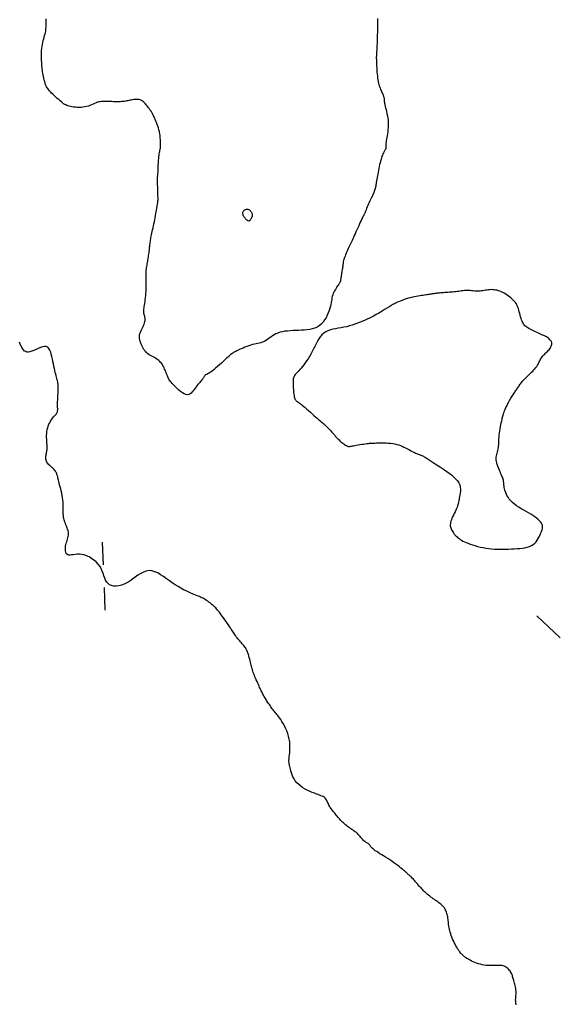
# Model space of a CAD drawing. Header units: millimetres. Extents: x 32690613 to 32693367, y 5343692 to 5344708.
# Tile 734 of 1009: x 32693106 to 32693129, y 5343861 to 5343905. Entities that reach past the tile are written whole.
import ezdxf

# ---------------------------------------------------------------- set-up
doc = ezdxf.new("R2010")
doc.units = ezdxf.units.MM
doc.header["$LTSCALE"] = 20
for name, color, linetype in [('02-DGM_HL_492.00', 82, 'Continuous'), ('02-DGM_HL_492.50', 92, 'Continuous'), ('02-DGM_HL_493.00', 102, 'Continuous')]:
    doc.layers.add(name, color=color, linetype=linetype)

msp = doc.modelspace()

# ---------------------------------------------------------------- linework, layer by layer
at = {"layer": '02-DGM_HL_492.00', "elevation": 492, "flags": 128}
msp.add_lwpolyline([(32693115.408, 5343896.122), (32693115.421, 5343896.153), (32693115.441, 5343896.18), (32693115.466, 5343896.204), (32693115.495, 5343896.224), (32693115.528, 5343896.238), (32693115.562, 5343896.248), (32693115.597, 5343896.251), (32693115.631, 5343896.248), (32693115.664, 5343896.237), (32693115.694, 5343896.22), (32693115.722, 5343896.198), (32693115.747, 5343896.172), (32693115.769, 5343896.143), (32693115.787, 5343896.112), (32693115.801, 5343896.08), (32693115.811, 5343896.049), (32693115.816, 5343896.019), (32693115.817, 5343895.99), (32693115.815, 5343895.962), (32693115.809, 5343895.935), (32693115.802, 5343895.91), (32693115.792, 5343895.886), (32693115.781, 5343895.862), (32693115.769, 5343895.84), (32693115.758, 5343895.819), (32693115.746, 5343895.799), (32693115.734, 5343895.78), (32693115.721, 5343895.764), (32693115.708, 5343895.751), (32693115.694, 5343895.741), (32693115.679, 5343895.734), (32693115.662, 5343895.731), (32693115.645, 5343895.732), (32693115.627, 5343895.738), (32693115.608, 5343895.748), (32693115.588, 5343895.762), (32693115.567, 5343895.779), (32693115.546, 5343895.8), (32693115.524, 5343895.824), (32693115.502, 5343895.852), (32693115.48, 5343895.882), (32693115.459, 5343895.915), (32693115.44, 5343895.949), (32693115.424, 5343895.984), (32693115.412, 5343896.02), (32693115.404, 5343896.055), (32693115.403, 5343896.089)], close=True, dxfattribs=at)
at = {"layer": '02-DGM_HL_492.50', "elevation": 492.5, "flags": 128}
for points in [[(32693121.338, 5343904.669), (32693121.337, 5343904.549), (32693121.336, 5343904.427), (32693121.337, 5343904.304), (32693121.337, 5343904.179), (32693121.336, 5343904.054), (32693121.334, 5343903.929), (32693121.331, 5343903.806), (32693121.326, 5343903.686), (32693121.322, 5343903.572), (32693121.316, 5343903.464), (32693121.311, 5343903.365), (32693121.306, 5343903.277), (32693121.301, 5343903.2), (32693121.297, 5343903.137), (32693121.294, 5343903.084), (32693121.292, 5343903.039), (32693121.291, 5343902.998), (32693121.29, 5343902.958), (32693121.29, 5343902.916), (32693121.291, 5343902.868), (32693121.292, 5343902.811), (32693121.294, 5343902.742), (32693121.297, 5343902.664), (32693121.301, 5343902.579), (32693121.305, 5343902.488), (32693121.311, 5343902.394), (32693121.318, 5343902.3), (32693121.326, 5343902.207), (32693121.336, 5343902.117), (32693121.347, 5343902.034), (32693121.359, 5343901.956), (32693121.373, 5343901.884), (32693121.388, 5343901.816), (32693121.404, 5343901.753), (32693121.422, 5343901.693), (32693121.44, 5343901.637), (32693121.459, 5343901.585), (32693121.478, 5343901.535), (32693121.498, 5343901.487), (32693121.518, 5343901.442), (32693121.538, 5343901.4), (32693121.556, 5343901.361), (32693121.573, 5343901.323), (32693121.588, 5343901.289), (32693121.601, 5343901.257), (32693121.612, 5343901.227), (32693121.62, 5343901.2), (32693121.625, 5343901.174), (32693121.63, 5343901.15), (32693121.633, 5343901.127), (32693121.635, 5343901.106), (32693121.636, 5343901.084), (32693121.637, 5343901.064), (32693121.637, 5343901.042), (32693121.639, 5343901.02), (32693121.641, 5343900.995), (32693121.645, 5343900.967), (32693121.65, 5343900.933), (32693121.658, 5343900.892), (32693121.668, 5343900.844), (32693121.682, 5343900.787), (32693121.699, 5343900.72), (32693121.719, 5343900.645), (32693121.739, 5343900.561), (32693121.76, 5343900.471), (32693121.779, 5343900.375), (32693121.795, 5343900.276), (32693121.807, 5343900.173), (32693121.814, 5343900.07), (32693121.815, 5343899.966), (32693121.811, 5343899.863), (32693121.803, 5343899.762), (32693121.791, 5343899.666), (32693121.778, 5343899.574), (32693121.764, 5343899.489), (32693121.75, 5343899.412), (32693121.739, 5343899.344), (32693121.729, 5343899.286), (32693121.723, 5343899.237), (32693121.718, 5343899.197), (32693121.715, 5343899.162), (32693121.714, 5343899.133), (32693121.714, 5343899.108), (32693121.714, 5343899.086), (32693121.715, 5343899.065), (32693121.715, 5343899.044), (32693121.716, 5343899.023), (32693121.716, 5343899.003), (32693121.714, 5343898.982), (32693121.712, 5343898.961), (32693121.708, 5343898.94), (32693121.702, 5343898.919), (32693121.693, 5343898.897), (32693121.683, 5343898.876), (32693121.669, 5343898.853), (32693121.654, 5343898.829), (32693121.637, 5343898.801), (32693121.619, 5343898.77), (32693121.6, 5343898.733), (32693121.58, 5343898.691), (32693121.559, 5343898.642), (32693121.538, 5343898.585), (32693121.517, 5343898.522), (32693121.496, 5343898.452), (32693121.475, 5343898.378), (32693121.455, 5343898.3), (32693121.435, 5343898.219), (32693121.416, 5343898.136), (32693121.398, 5343898.052), (32693121.381, 5343897.968), (32693121.365, 5343897.885), (32693121.35, 5343897.803), (32693121.336, 5343897.723), (32693121.323, 5343897.646), (32693121.311, 5343897.572), (32693121.3, 5343897.502), (32693121.289, 5343897.436), (32693121.279, 5343897.376), (32693121.27, 5343897.32), (32693121.261, 5343897.267), (32693121.251, 5343897.218), (32693121.241, 5343897.171), (32693121.229, 5343897.126), (32693121.216, 5343897.081), (32693121.2, 5343897.036), (32693121.183, 5343896.991), (32693121.163, 5343896.945), (32693121.141, 5343896.896), (32693121.117, 5343896.846), (32693121.092, 5343896.794), (32693121.065, 5343896.739), (32693121.037, 5343896.681), (32693121.008, 5343896.619), (32693120.978, 5343896.554), (32693120.949, 5343896.486), (32693120.919, 5343896.417), (32693120.89, 5343896.35), (32693120.863, 5343896.285), (32693120.838, 5343896.224), (32693120.815, 5343896.169), (32693120.795, 5343896.121), (32693120.779, 5343896.082), (32693120.765, 5343896.051), (32693120.755, 5343896.026), (32693120.746, 5343896.007), (32693120.739, 5343895.992), (32693120.733, 5343895.98), (32693120.728, 5343895.97), (32693120.723, 5343895.961), (32693120.717, 5343895.951), (32693120.711, 5343895.94), (32693120.702, 5343895.925), (32693120.692, 5343895.905), (32693120.678, 5343895.879), (32693120.662, 5343895.845), (32693120.641, 5343895.802), (32693120.615, 5343895.748), (32693120.584, 5343895.682), (32693120.55, 5343895.607), (32693120.512, 5343895.524), (32693120.472, 5343895.436), (32693120.431, 5343895.346), (32693120.39, 5343895.256), (32693120.351, 5343895.169), (32693120.313, 5343895.087), (32693120.279, 5343895.011), (32693120.248, 5343894.942), (32693120.219, 5343894.878), (32693120.191, 5343894.817), (32693120.165, 5343894.758), (32693120.138, 5343894.699), (32693120.111, 5343894.639), (32693120.083, 5343894.577), (32693120.054, 5343894.512), (32693120.023, 5343894.444), (32693119.993, 5343894.376), (32693119.963, 5343894.309), (32693119.935, 5343894.243), (32693119.909, 5343894.182), (32693119.886, 5343894.126), (32693119.868, 5343894.077), (32693119.853, 5343894.036), (32693119.843, 5343894.002), (32693119.837, 5343893.972), (32693119.832, 5343893.947), (32693119.829, 5343893.922), (32693119.827, 5343893.898), (32693119.826, 5343893.872), (32693119.823, 5343893.843), (32693119.819, 5343893.809), (32693119.814, 5343893.771), (32693119.807, 5343893.729), (32693119.8, 5343893.684), (32693119.792, 5343893.636), (32693119.784, 5343893.586), (32693119.776, 5343893.534), (32693119.768, 5343893.482), (32693119.76, 5343893.429), (32693119.752, 5343893.376), (32693119.745, 5343893.325), (32693119.738, 5343893.276), (32693119.731, 5343893.23), (32693119.724, 5343893.186), (32693119.717, 5343893.147), (32693119.71, 5343893.113), (32693119.704, 5343893.084), (32693119.697, 5343893.059), (32693119.688, 5343893.037), (32693119.678, 5343893.015), (32693119.666, 5343892.993), (32693119.65, 5343892.968), (32693119.631, 5343892.94), (32693119.608, 5343892.907), (32693119.581, 5343892.867), (32693119.55, 5343892.821), (32693119.517, 5343892.769), (32693119.483, 5343892.714), (32693119.45, 5343892.655), (32693119.418, 5343892.594), (32693119.39, 5343892.532), (32693119.366, 5343892.468), (32693119.348, 5343892.405), (32693119.334, 5343892.341), (32693119.322, 5343892.275), (32693119.311, 5343892.206), (32693119.3, 5343892.133), (32693119.286, 5343892.055), (32693119.267, 5343891.971), (32693119.243, 5343891.88), (32693119.212, 5343891.781), (32693119.173, 5343891.678), (32693119.126, 5343891.572), (32693119.072, 5343891.466), (32693119.009, 5343891.365), (32693118.939, 5343891.27), (32693118.86, 5343891.184), (32693118.773, 5343891.111), (32693118.678, 5343891.052), (32693118.575, 5343891.007), (32693118.466, 5343890.973), (32693118.352, 5343890.948), (32693118.233, 5343890.932), (32693118.112, 5343890.921), (32693117.988, 5343890.914), (32693117.864, 5343890.908), (32693117.739, 5343890.903), (32693117.615, 5343890.897), (32693117.493, 5343890.89), (32693117.375, 5343890.879), (32693117.26, 5343890.865), (32693117.151, 5343890.845), (32693117.047, 5343890.821), (32693116.951, 5343890.789), (32693116.862, 5343890.751), (32693116.781, 5343890.707), (32693116.705, 5343890.66), (32693116.635, 5343890.61), (32693116.568, 5343890.561), (32693116.504, 5343890.514), (32693116.442, 5343890.471), (32693116.381, 5343890.434), (32693116.319, 5343890.404), (32693116.257, 5343890.38), (32693116.193, 5343890.361), (32693116.128, 5343890.344), (32693116.06, 5343890.33), (32693115.989, 5343890.315), (32693115.915, 5343890.299), (32693115.837, 5343890.279), (32693115.754, 5343890.255), (32693115.669, 5343890.227), (32693115.583, 5343890.196), (32693115.497, 5343890.163), (32693115.414, 5343890.129), (32693115.335, 5343890.096), (32693115.261, 5343890.063), (32693115.196, 5343890.033), (32693115.139, 5343890.006), (32693115.09, 5343889.981), (32693115.049, 5343889.96), (32693115.015, 5343889.941), (32693114.986, 5343889.924), (32693114.963, 5343889.909), (32693114.943, 5343889.896), (32693114.927, 5343889.886), (32693114.913, 5343889.876), (32693114.901, 5343889.868), (32693114.891, 5343889.861), (32693114.882, 5343889.855), (32693114.874, 5343889.85), (32693114.868, 5343889.845), (32693114.862, 5343889.84), (32693114.856, 5343889.835), (32693114.851, 5343889.829), (32693114.843, 5343889.822), (32693114.833, 5343889.812), (32693114.817, 5343889.797), (32693114.796, 5343889.776), (32693114.766, 5343889.748), (32693114.726, 5343889.71), (32693114.674, 5343889.663), (32693114.611, 5343889.604), (32693114.537, 5343889.536), (32693114.456, 5343889.463), (32693114.371, 5343889.387), (32693114.285, 5343889.311), (32693114.2, 5343889.238), (32693114.119, 5343889.172), (32693114.046, 5343889.114), (32693113.983, 5343889.068), (32693113.929, 5343889.032), (32693113.884, 5343889.005), (32693113.846, 5343888.984), (32693113.814, 5343888.968), (32693113.787, 5343888.954), (32693113.764, 5343888.941), (32693113.745, 5343888.927), (32693113.728, 5343888.911), (32693113.712, 5343888.891), (32693113.696, 5343888.869), (32693113.681, 5343888.844), (32693113.664, 5343888.817), (32693113.645, 5343888.787), (32693113.624, 5343888.755), (32693113.599, 5343888.72), (32693113.57, 5343888.684), (32693113.537, 5343888.646), (32693113.501, 5343888.605), (32693113.463, 5343888.561), (32693113.423, 5343888.515), (32693113.382, 5343888.467), (32693113.34, 5343888.415), (32693113.298, 5343888.36), (32693113.257, 5343888.303), (32693113.215, 5343888.245), (32693113.172, 5343888.191), (32693113.126, 5343888.142), (32693113.077, 5343888.103), (32693113.023, 5343888.077), (32693112.963, 5343888.066), (32693112.896, 5343888.073), (32693112.823, 5343888.102), (32693112.744, 5343888.148), (32693112.661, 5343888.208), (32693112.579, 5343888.277), (32693112.498, 5343888.352), (32693112.422, 5343888.428), (32693112.352, 5343888.502), (32693112.291, 5343888.569), (32693112.241, 5343888.626), (32693112.201, 5343888.674), (32693112.169, 5343888.716), (32693112.144, 5343888.753), (32693112.124, 5343888.787), (32693112.107, 5343888.821), (32693112.092, 5343888.856), (32693112.077, 5343888.895), (32693112.061, 5343888.938), (32693112.043, 5343888.987), (32693112.024, 5343889.038), (32693112.003, 5343889.092), (32693111.981, 5343889.148), (32693111.957, 5343889.203), (32693111.932, 5343889.258), (32693111.905, 5343889.311), (32693111.877, 5343889.362), (32693111.847, 5343889.41), (32693111.815, 5343889.455), (32693111.781, 5343889.497), (32693111.744, 5343889.537), (32693111.703, 5343889.575), (32693111.659, 5343889.61), (32693111.611, 5343889.644), (32693111.558, 5343889.675), (32693111.502, 5343889.705), (32693111.445, 5343889.735), (32693111.386, 5343889.766), (32693111.328, 5343889.798), (32693111.271, 5343889.833), (32693111.216, 5343889.871), (32693111.165, 5343889.914), (32693111.119, 5343889.961), (32693111.077, 5343890.013), (32693111.04, 5343890.067), (32693111.006, 5343890.123), (32693110.977, 5343890.179), (32693110.951, 5343890.235), (32693110.929, 5343890.288), (32693110.91, 5343890.339), (32693110.894, 5343890.385), (32693110.88, 5343890.428), (32693110.869, 5343890.466), (32693110.861, 5343890.502), (32693110.854, 5343890.535), (32693110.849, 5343890.565), (32693110.846, 5343890.594), (32693110.845, 5343890.62), (32693110.844, 5343890.646), (32693110.846, 5343890.671), (32693110.849, 5343890.697), (32693110.854, 5343890.724), (32693110.862, 5343890.753), (32693110.873, 5343890.785), (32693110.888, 5343890.821), (32693110.906, 5343890.862), (32693110.928, 5343890.909), (32693110.953, 5343890.96), (32693110.979, 5343891.014), (32693111.005, 5343891.071), (32693111.03, 5343891.129), (32693111.053, 5343891.186), (32693111.071, 5343891.243), (32693111.085, 5343891.297), (32693111.092, 5343891.348), (32693111.094, 5343891.395), (32693111.092, 5343891.44), (32693111.086, 5343891.482), (32693111.078, 5343891.521), (32693111.069, 5343891.558), (32693111.06, 5343891.594), (32693111.052, 5343891.627), (32693111.046, 5343891.66), (32693111.042, 5343891.692), (32693111.039, 5343891.725), (32693111.039, 5343891.761), (32693111.041, 5343891.801), (32693111.045, 5343891.846), (32693111.051, 5343891.897), (32693111.059, 5343891.955), (32693111.069, 5343892.022), (32693111.079, 5343892.097), (32693111.091, 5343892.178), (32693111.103, 5343892.263), (32693111.114, 5343892.352), (32693111.125, 5343892.443), (32693111.133, 5343892.534), (32693111.14, 5343892.624), (32693111.144, 5343892.712), (32693111.146, 5343892.798), (32693111.145, 5343892.881), (32693111.144, 5343892.96), (32693111.142, 5343893.037), (32693111.139, 5343893.109), (32693111.137, 5343893.178), (32693111.135, 5343893.243), (32693111.135, 5343893.303), (32693111.135, 5343893.36), (32693111.137, 5343893.414), (32693111.14, 5343893.466), (32693111.144, 5343893.517), (32693111.149, 5343893.567), (32693111.155, 5343893.618), (32693111.163, 5343893.67), (32693111.171, 5343893.724), (32693111.18, 5343893.78), (32693111.19, 5343893.837), (32693111.201, 5343893.896), (32693111.211, 5343893.956), (32693111.222, 5343894.017), (32693111.232, 5343894.079), (32693111.242, 5343894.142), (32693111.251, 5343894.205), (32693111.26, 5343894.268), (32693111.268, 5343894.331), (32693111.275, 5343894.393), (32693111.283, 5343894.454), (32693111.289, 5343894.514), (32693111.296, 5343894.572), (32693111.302, 5343894.628), (32693111.308, 5343894.682), (32693111.314, 5343894.734), (32693111.32, 5343894.785), (32693111.326, 5343894.836), (32693111.334, 5343894.889), (32693111.343, 5343894.943), (32693111.353, 5343895), (32693111.364, 5343895.061), (32693111.378, 5343895.126), (32693111.393, 5343895.196), (32693111.409, 5343895.27), (32693111.427, 5343895.347), (32693111.445, 5343895.428), (32693111.464, 5343895.512), (32693111.483, 5343895.6), (32693111.502, 5343895.69), (32693111.52, 5343895.782), (32693111.538, 5343895.875), (32693111.555, 5343895.967), (32693111.571, 5343896.057), (32693111.586, 5343896.143), (32693111.6, 5343896.224), (32693111.612, 5343896.298), (32693111.623, 5343896.364), (32693111.632, 5343896.421), (32693111.639, 5343896.468), (32693111.645, 5343896.507), (32693111.65, 5343896.54), (32693111.654, 5343896.566), (32693111.657, 5343896.587), (32693111.659, 5343896.604), (32693111.661, 5343896.618), (32693111.663, 5343896.63), (32693111.664, 5343896.642), (32693111.665, 5343896.655), (32693111.666, 5343896.673), (32693111.666, 5343896.697), (32693111.666, 5343896.729), (32693111.665, 5343896.772), (32693111.663, 5343896.827), (32693111.661, 5343896.895), (32693111.658, 5343896.975), (32693111.655, 5343897.062), (32693111.652, 5343897.152), (32693111.649, 5343897.243), (32693111.646, 5343897.33), (32693111.643, 5343897.41), (32693111.641, 5343897.479), (32693111.639, 5343897.535), (32693111.638, 5343897.578), (32693111.638, 5343897.61), (32693111.638, 5343897.633), (32693111.639, 5343897.65), (32693111.64, 5343897.661), (32693111.641, 5343897.67), (32693111.643, 5343897.676), (32693111.645, 5343897.684), (32693111.647, 5343897.693), (32693111.65, 5343897.707), (32693111.652, 5343897.725), (32693111.655, 5343897.751), (32693111.658, 5343897.785), (32693111.661, 5343897.83), (32693111.664, 5343897.886), (32693111.667, 5343897.955), (32693111.67, 5343898.034), (32693111.674, 5343898.121), (32693111.678, 5343898.212), (32693111.683, 5343898.304), (32693111.688, 5343898.395), (32693111.695, 5343898.482), (32693111.703, 5343898.561), (32693111.711, 5343898.63), (32693111.721, 5343898.691), (32693111.731, 5343898.746), (32693111.741, 5343898.797), (32693111.751, 5343898.846), (32693111.76, 5343898.897), (32693111.767, 5343898.951), (32693111.773, 5343899.01), (32693111.777, 5343899.077), (32693111.778, 5343899.15), (32693111.777, 5343899.228), (32693111.773, 5343899.311), (32693111.766, 5343899.397), (32693111.756, 5343899.484), (32693111.743, 5343899.573), (32693111.725, 5343899.662), (32693111.705, 5343899.749), (32693111.681, 5343899.834), (32693111.655, 5343899.916), (32693111.627, 5343899.994), (32693111.599, 5343900.069), (32693111.571, 5343900.139), (32693111.544, 5343900.204), (32693111.518, 5343900.262), (32693111.496, 5343900.314), (32693111.475, 5343900.36), (32693111.457, 5343900.401), (32693111.44, 5343900.436), (32693111.424, 5343900.468), (32693111.41, 5343900.495), (32693111.396, 5343900.519), (32693111.383, 5343900.541), (32693111.369, 5343900.56), (32693111.355, 5343900.578), (32693111.341, 5343900.597), (32693111.325, 5343900.616), (32693111.308, 5343900.638), (32693111.289, 5343900.662), (32693111.267, 5343900.69), (32693111.242, 5343900.724), (32693111.214, 5343900.763), (32693111.182, 5343900.807), (32693111.148, 5343900.853), (32693111.11, 5343900.899), (32693111.069, 5343900.944), (32693111.025, 5343900.986), (32693110.978, 5343901.023), (32693110.929, 5343901.053), (32693110.876, 5343901.074), (32693110.822, 5343901.088), (32693110.766, 5343901.095), (32693110.709, 5343901.097), (32693110.652, 5343901.094), (32693110.595, 5343901.088), (32693110.539, 5343901.079), (32693110.484, 5343901.068), (32693110.431, 5343901.058), (32693110.38, 5343901.047), (32693110.329, 5343901.036), (32693110.278, 5343901.026), (32693110.226, 5343901.017), (32693110.172, 5343901.009), (32693110.115, 5343901.002), (32693110.055, 5343900.997), (32693109.99, 5343900.994), (32693109.922, 5343900.992), (32693109.852, 5343900.992), (32693109.78, 5343900.993), (32693109.707, 5343900.995), (32693109.634, 5343900.998), (32693109.563, 5343901), (32693109.493, 5343901.004), (32693109.426, 5343901.006), (32693109.362, 5343901.008), (32693109.299, 5343901.009), (32693109.237, 5343901.007), (32693109.177, 5343901.003), (32693109.116, 5343900.995), (32693109.056, 5343900.983), (32693108.994, 5343900.966), (32693108.932, 5343900.944), (32693108.868, 5343900.918), (32693108.802, 5343900.889), (32693108.735, 5343900.86), (32693108.665, 5343900.831), (32693108.592, 5343900.803), (32693108.516, 5343900.78), (32693108.438, 5343900.761), (32693108.356, 5343900.748), (32693108.272, 5343900.741), (32693108.187, 5343900.739), (32693108.103, 5343900.741), (32693108.022, 5343900.747), (32693107.944, 5343900.756), (32693107.87, 5343900.767), (32693107.804, 5343900.78), (32693107.744, 5343900.795), (32693107.691, 5343900.811), (32693107.642, 5343900.829), (32693107.596, 5343900.85), (32693107.55, 5343900.876), (32693107.504, 5343900.906), (32693107.456, 5343900.941), (32693107.404, 5343900.983), (32693107.346, 5343901.031), (32693107.285, 5343901.084), (32693107.221, 5343901.141), (32693107.156, 5343901.2), (32693107.091, 5343901.261), (32693107.029, 5343901.32), (32693106.972, 5343901.377), (32693106.919, 5343901.431), (32693106.874, 5343901.48), (32693106.835, 5343901.525), (32693106.801, 5343901.569), (32693106.772, 5343901.612), (32693106.747, 5343901.656), (32693106.725, 5343901.704), (32693106.705, 5343901.756), (32693106.686, 5343901.814), (32693106.668, 5343901.879), (32693106.65, 5343901.95), (32693106.633, 5343902.025), (32693106.618, 5343902.101), (32693106.603, 5343902.176), (32693106.589, 5343902.248), (32693106.578, 5343902.315), (32693106.568, 5343902.375), (32693106.56, 5343902.426), (32693106.554, 5343902.471), (32693106.549, 5343902.511), (32693106.545, 5343902.549), (32693106.543, 5343902.588), (32693106.54, 5343902.631), (32693106.538, 5343902.68), (32693106.536, 5343902.737), (32693106.533, 5343902.805), (32693106.531, 5343902.882), (32693106.529, 5343902.966), (32693106.529, 5343903.056), (32693106.53, 5343903.15), (32693106.534, 5343903.245), (32693106.541, 5343903.34), (32693106.552, 5343903.434), (32693106.566, 5343903.523), (32693106.584, 5343903.609), (32693106.603, 5343903.691), (32693106.624, 5343903.77), (32693106.645, 5343903.845), (32693106.665, 5343903.916), (32693106.684, 5343903.985), (32693106.699, 5343904.049), (32693106.711, 5343904.111), (32693106.719, 5343904.17), (32693106.725, 5343904.226), (32693106.729, 5343904.281), (32693106.73, 5343904.334), (32693106.731, 5343904.387), (32693106.732, 5343904.439), (32693106.732, 5343904.492), (32693106.733, 5343904.545), (32693106.735, 5343904.599), (32693106.737, 5343904.654)], [(32693128.363, 5343878.309), (32693129.402, 5343877.349)]]:
    msp.add_lwpolyline(points, dxfattribs=at)
msp.add_lwpolyline([(32693126.759, 5343884.64), (32693126.731, 5343884.704), (32693126.702, 5343884.772), (32693126.673, 5343884.842), (32693126.645, 5343884.914), (32693126.62, 5343884.987), (32693126.599, 5343885.059), (32693126.584, 5343885.129), (32693126.575, 5343885.196), (32693126.574, 5343885.259), (32693126.579, 5343885.318), (32693126.589, 5343885.376), (32693126.602, 5343885.432), (32693126.618, 5343885.488), (32693126.634, 5343885.545), (32693126.649, 5343885.603), (32693126.662, 5343885.665), (32693126.672, 5343885.73), (32693126.679, 5343885.798), (32693126.685, 5343885.87), (32693126.689, 5343885.946), (32693126.692, 5343886.026), (32693126.697, 5343886.109), (32693126.702, 5343886.195), (32693126.71, 5343886.285), (32693126.721, 5343886.378), (32693126.735, 5343886.473), (32693126.75, 5343886.567), (32693126.766, 5343886.66), (32693126.784, 5343886.749), (32693126.8, 5343886.833), (32693126.817, 5343886.91), (32693126.832, 5343886.978), (32693126.845, 5343887.036), (32693126.856, 5343887.085), (32693126.866, 5343887.127), (32693126.876, 5343887.162), (32693126.884, 5343887.193), (32693126.893, 5343887.221), (32693126.901, 5343887.247), (32693126.91, 5343887.273), (32693126.92, 5343887.3), (32693126.931, 5343887.329), (32693126.943, 5343887.359), (32693126.957, 5343887.392), (32693126.972, 5343887.428), (32693126.989, 5343887.466), (32693127.007, 5343887.507), (32693127.028, 5343887.552), (32693127.052, 5343887.6), (32693127.077, 5343887.65), (32693127.104, 5343887.703), (32693127.132, 5343887.757), (32693127.162, 5343887.811), (32693127.191, 5343887.864), (32693127.221, 5343887.916), (32693127.251, 5343887.966), (32693127.28, 5343888.012), (32693127.308, 5343888.056), (32693127.336, 5343888.098), (32693127.364, 5343888.137), (32693127.391, 5343888.175), (32693127.417, 5343888.213), (32693127.443, 5343888.249), (32693127.469, 5343888.286), (32693127.494, 5343888.323), (32693127.519, 5343888.36), (32693127.544, 5343888.398), (32693127.569, 5343888.436), (32693127.595, 5343888.474), (32693127.621, 5343888.513), (32693127.649, 5343888.551), (32693127.678, 5343888.59), (32693127.709, 5343888.629), (32693127.741, 5343888.668), (32693127.775, 5343888.707), (32693127.812, 5343888.747), (32693127.85, 5343888.788), (32693127.892, 5343888.83), (32693127.935, 5343888.874), (32693127.982, 5343888.919), (32693128.032, 5343888.965), (32693128.083, 5343889.013), (32693128.136, 5343889.062), (32693128.187, 5343889.112), (32693128.238, 5343889.163), (32693128.285, 5343889.214), (32693128.329, 5343889.266), (32693128.367, 5343889.317), (32693128.4, 5343889.369), (32693128.427, 5343889.419), (32693128.452, 5343889.47), (32693128.474, 5343889.519), (32693128.495, 5343889.567), (32693128.517, 5343889.614), (32693128.541, 5343889.659), (32693128.569, 5343889.703), (32693128.601, 5343889.745), (32693128.636, 5343889.786), (32693128.674, 5343889.825), (32693128.715, 5343889.863), (32693128.756, 5343889.901), (32693128.796, 5343889.939), (32693128.836, 5343889.977), (32693128.873, 5343890.015), (32693128.908, 5343890.055), (32693128.939, 5343890.095), (32693128.966, 5343890.135), (32693128.988, 5343890.175), (32693129.006, 5343890.215), (32693129.019, 5343890.254), (32693129.026, 5343890.293), (32693129.028, 5343890.33), (32693129.023, 5343890.366), (32693129.013, 5343890.4), (32693128.997, 5343890.433), (32693128.975, 5343890.465), (32693128.947, 5343890.496), (32693128.915, 5343890.527), (32693128.877, 5343890.557), (32693128.834, 5343890.587), (32693128.787, 5343890.616), (32693128.736, 5343890.645), (32693128.681, 5343890.674), (32693128.623, 5343890.703), (32693128.563, 5343890.732), (32693128.502, 5343890.761), (32693128.439, 5343890.79), (32693128.375, 5343890.819), (32693128.311, 5343890.848), (32693128.249, 5343890.876), (32693128.187, 5343890.905), (32693128.127, 5343890.934), (32693128.07, 5343890.963), (32693128.016, 5343890.992), (32693127.967, 5343891.022), (32693127.921, 5343891.051), (32693127.881, 5343891.081), (32693127.845, 5343891.112), (32693127.813, 5343891.145), (32693127.785, 5343891.181), (32693127.76, 5343891.22), (32693127.736, 5343891.264), (32693127.715, 5343891.314), (32693127.694, 5343891.37), (32693127.674, 5343891.433), (32693127.654, 5343891.501), (32693127.635, 5343891.573), (32693127.615, 5343891.648), (32693127.595, 5343891.722), (32693127.574, 5343891.795), (32693127.552, 5343891.865), (32693127.529, 5343891.929), (32693127.505, 5343891.988), (32693127.48, 5343892.041), (32693127.452, 5343892.089), (32693127.422, 5343892.133), (32693127.389, 5343892.175), (32693127.353, 5343892.215), (32693127.313, 5343892.255), (32693127.269, 5343892.296), (32693127.22, 5343892.338), (32693127.168, 5343892.38), (32693127.112, 5343892.423), (32693127.054, 5343892.465), (32693126.993, 5343892.505), (32693126.931, 5343892.543), (32693126.868, 5343892.578), (32693126.804, 5343892.609), (32693126.74, 5343892.635), (32693126.677, 5343892.657), (32693126.614, 5343892.675), (32693126.551, 5343892.688), (32693126.488, 5343892.697), (32693126.425, 5343892.702), (32693126.362, 5343892.704), (32693126.3, 5343892.702), (32693126.238, 5343892.696), (32693126.175, 5343892.688), (32693126.113, 5343892.678), (32693126.051, 5343892.667), (32693125.989, 5343892.657), (32693125.927, 5343892.648), (32693125.864, 5343892.641), (32693125.802, 5343892.636), (32693125.74, 5343892.636), (32693125.677, 5343892.638), (32693125.614, 5343892.643), (32693125.551, 5343892.648), (32693125.489, 5343892.654), (32693125.426, 5343892.66), (32693125.363, 5343892.664), (32693125.301, 5343892.665), (32693125.238, 5343892.664), (32693125.175, 5343892.66), (32693125.113, 5343892.654), (32693125.049, 5343892.646), (32693124.986, 5343892.637), (32693124.921, 5343892.628), (32693124.855, 5343892.619), (32693124.788, 5343892.611), (32693124.72, 5343892.603), (32693124.651, 5343892.597), (32693124.582, 5343892.592), (32693124.513, 5343892.587), (32693124.445, 5343892.583), (32693124.377, 5343892.579), (32693124.312, 5343892.575), (32693124.248, 5343892.57), (32693124.187, 5343892.566), (32693124.128, 5343892.561), (32693124.072, 5343892.555), (32693124.018, 5343892.55), (32693123.965, 5343892.544), (32693123.915, 5343892.537), (32693123.866, 5343892.531), (32693123.819, 5343892.524), (32693123.773, 5343892.516), (32693123.727, 5343892.509), (32693123.681, 5343892.501), (32693123.634, 5343892.494), (32693123.585, 5343892.486), (32693123.533, 5343892.477), (32693123.478, 5343892.469), (32693123.418, 5343892.46), (32693123.354, 5343892.452), (32693123.284, 5343892.442), (32693123.21, 5343892.432), (32693123.132, 5343892.42), (32693123.051, 5343892.406), (32693122.966, 5343892.39), (32693122.879, 5343892.37), (32693122.789, 5343892.348), (32693122.697, 5343892.322), (32693122.605, 5343892.293), (32693122.515, 5343892.262), (32693122.427, 5343892.23), (32693122.344, 5343892.197), (32693122.266, 5343892.166), (32693122.196, 5343892.136), (32693122.135, 5343892.109), (32693122.084, 5343892.085), (32693122.043, 5343892.064), (32693122.01, 5343892.046), (32693121.983, 5343892.03), (32693121.962, 5343892.017), (32693121.945, 5343892.005), (32693121.931, 5343891.995), (32693121.918, 5343891.986), (32693121.906, 5343891.978), (32693121.894, 5343891.971), (32693121.881, 5343891.963), (32693121.866, 5343891.955), (32693121.85, 5343891.946), (32693121.832, 5343891.936), (32693121.811, 5343891.923), (32693121.787, 5343891.908), (32693121.759, 5343891.891), (32693121.728, 5343891.87), (32693121.692, 5343891.847), (32693121.652, 5343891.822), (32693121.608, 5343891.793), (32693121.559, 5343891.763), (32693121.505, 5343891.73), (32693121.447, 5343891.695), (32693121.383, 5343891.657), (32693121.314, 5343891.618), (32693121.24, 5343891.577), (32693121.161, 5343891.535), (32693121.077, 5343891.492), (32693120.987, 5343891.447), (32693120.893, 5343891.402), (32693120.793, 5343891.356), (32693120.688, 5343891.311), (32693120.578, 5343891.266), (32693120.465, 5343891.222), (32693120.348, 5343891.179), (32693120.228, 5343891.14), (32693120.107, 5343891.103), (32693119.984, 5343891.07), (32693119.86, 5343891.042), (32693119.736, 5343891.019), (32693119.613, 5343890.998), (32693119.492, 5343890.977), (32693119.375, 5343890.954), (32693119.263, 5343890.925), (32693119.157, 5343890.89), (32693119.059, 5343890.844), (32693118.969, 5343890.785), (32693118.889, 5343890.712), (32693118.817, 5343890.626), (32693118.752, 5343890.529), (32693118.691, 5343890.425), (32693118.634, 5343890.314), (32693118.579, 5343890.201), (32693118.524, 5343890.086), (32693118.467, 5343889.973), (32693118.407, 5343889.863), (32693118.345, 5343889.758), (32693118.282, 5343889.657), (32693118.218, 5343889.562), (32693118.154, 5343889.472), (32693118.091, 5343889.389), (32693118.031, 5343889.313), (32693117.973, 5343889.245), (32693117.919, 5343889.184), (32693117.869, 5343889.13), (32693117.824, 5343889.081), (32693117.782, 5343889.038), (32693117.746, 5343888.997), (32693117.714, 5343888.959), (32693117.687, 5343888.922), (32693117.665, 5343888.885), (32693117.648, 5343888.847), (32693117.635, 5343888.808), (32693117.627, 5343888.766), (32693117.622, 5343888.722), (32693117.62, 5343888.675), (32693117.62, 5343888.624), (32693117.621, 5343888.568), (32693117.624, 5343888.508), (32693117.626, 5343888.444), (32693117.629, 5343888.375), (32693117.633, 5343888.305), (32693117.638, 5343888.234), (32693117.644, 5343888.165), (32693117.651, 5343888.099), (32693117.661, 5343888.037), (32693117.672, 5343887.982), (32693117.686, 5343887.934), (32693117.701, 5343887.894), (32693117.718, 5343887.859), (32693117.737, 5343887.83), (32693117.757, 5343887.806), (32693117.777, 5343887.785), (32693117.799, 5343887.767), (32693117.82, 5343887.752), (32693117.842, 5343887.737), (32693117.864, 5343887.723), (32693117.889, 5343887.707), (32693117.918, 5343887.688), (32693117.951, 5343887.664), (32693117.991, 5343887.635), (32693118.037, 5343887.599), (32693118.092, 5343887.554), (32693118.156, 5343887.499), (32693118.227, 5343887.437), (32693118.303, 5343887.369), (32693118.382, 5343887.298), (32693118.461, 5343887.227), (32693118.539, 5343887.156), (32693118.614, 5343887.09), (32693118.682, 5343887.029), (32693118.743, 5343886.976), (32693118.797, 5343886.93), (32693118.846, 5343886.889), (32693118.89, 5343886.852), (32693118.931, 5343886.817), (32693118.97, 5343886.783), (32693119.008, 5343886.749), (32693119.047, 5343886.712), (32693119.088, 5343886.672), (32693119.13, 5343886.629), (32693119.174, 5343886.584), (32693119.218, 5343886.536), (32693119.263, 5343886.488), (32693119.308, 5343886.439), (32693119.353, 5343886.389), (32693119.397, 5343886.341), (32693119.44, 5343886.293), (32693119.482, 5343886.246), (32693119.524, 5343886.201), (32693119.565, 5343886.157), (32693119.606, 5343886.114), (32693119.647, 5343886.073), (32693119.687, 5343886.034), (32693119.728, 5343885.996), (32693119.77, 5343885.961), (32693119.811, 5343885.927), (32693119.852, 5343885.896), (32693119.892, 5343885.868), (32693119.931, 5343885.844), (32693119.969, 5343885.823), (32693120.004, 5343885.807), (32693120.037, 5343885.795), (32693120.068, 5343885.788), (32693120.097, 5343885.786), (32693120.127, 5343885.788), (32693120.159, 5343885.793), (32693120.195, 5343885.8), (32693120.236, 5343885.81), (32693120.284, 5343885.821), (32693120.341, 5343885.833), (32693120.408, 5343885.846), (32693120.483, 5343885.858), (32693120.562, 5343885.871), (32693120.644, 5343885.882), (32693120.725, 5343885.894), (32693120.803, 5343885.904), (32693120.875, 5343885.912), (32693120.938, 5343885.92), (32693120.991, 5343885.925), (32693121.036, 5343885.929), (32693121.075, 5343885.932), (32693121.112, 5343885.934), (32693121.149, 5343885.936), (32693121.189, 5343885.937), (32693121.237, 5343885.938), (32693121.293, 5343885.94), (32693121.362, 5343885.942), (32693121.441, 5343885.944), (32693121.527, 5343885.945), (32693121.621, 5343885.945), (32693121.718, 5343885.943), (32693121.817, 5343885.938), (32693121.915, 5343885.929), (32693122.012, 5343885.917), (32693122.104, 5343885.899), (32693122.192, 5343885.878), (32693122.275, 5343885.852), (32693122.355, 5343885.824), (32693122.431, 5343885.794), (32693122.503, 5343885.762), (32693122.572, 5343885.729), (32693122.637, 5343885.696), (32693122.7, 5343885.664), (32693122.759, 5343885.632), (32693122.815, 5343885.601), (32693122.869, 5343885.571), (32693122.92, 5343885.544), (32693122.968, 5343885.518), (32693123.014, 5343885.495), (32693123.058, 5343885.475), (32693123.1, 5343885.457), (32693123.14, 5343885.442), (32693123.179, 5343885.429), (32693123.217, 5343885.416), (32693123.254, 5343885.403), (32693123.291, 5343885.39), (32693123.328, 5343885.374), (32693123.366, 5343885.356), (32693123.405, 5343885.336), (32693123.445, 5343885.312), (32693123.486, 5343885.286), (32693123.527, 5343885.258), (32693123.57, 5343885.228), (32693123.614, 5343885.198), (32693123.659, 5343885.167), (32693123.705, 5343885.136), (32693123.753, 5343885.105), (32693123.803, 5343885.074), (32693123.855, 5343885.041), (32693123.913, 5343885.005), (32693123.975, 5343884.966), (32693124.044, 5343884.923), (32693124.121, 5343884.874), (32693124.206, 5343884.818), (32693124.3, 5343884.755), (32693124.4, 5343884.686), (32693124.503, 5343884.611), (32693124.604, 5343884.531), (32693124.7, 5343884.447), (32693124.788, 5343884.36), (32693124.864, 5343884.27), (32693124.923, 5343884.179), (32693124.965, 5343884.087), (32693124.989, 5343883.995), (32693125, 5343883.905), (32693125, 5343883.817), (32693124.992, 5343883.733), (32693124.979, 5343883.653), (32693124.964, 5343883.58), (32693124.949, 5343883.513), (32693124.938, 5343883.453), (32693124.929, 5343883.4), (32693124.92, 5343883.351), (32693124.912, 5343883.305), (32693124.903, 5343883.259), (32693124.891, 5343883.211), (32693124.875, 5343883.161), (32693124.854, 5343883.106), (32693124.827, 5343883.045), (32693124.796, 5343882.978), (32693124.762, 5343882.908), (32693124.726, 5343882.835), (32693124.69, 5343882.762), (32693124.655, 5343882.69), (32693124.624, 5343882.62), (32693124.598, 5343882.554), (32693124.577, 5343882.493), (32693124.563, 5343882.437), (32693124.554, 5343882.384), (32693124.551, 5343882.335), (32693124.553, 5343882.288), (32693124.56, 5343882.243), (32693124.572, 5343882.198), (32693124.588, 5343882.153), (32693124.609, 5343882.108), (32693124.633, 5343882.062), (32693124.661, 5343882.016), (32693124.693, 5343881.97), (32693124.727, 5343881.924), (32693124.765, 5343881.88), (32693124.805, 5343881.837), (32693124.847, 5343881.796), (32693124.891, 5343881.757), (32693124.939, 5343881.72), (32693124.99, 5343881.684), (32693125.046, 5343881.65), (32693125.107, 5343881.616), (32693125.176, 5343881.582), (32693125.252, 5343881.549), (32693125.336, 5343881.515), (32693125.429, 5343881.481), (32693125.531, 5343881.447), (32693125.64, 5343881.413), (32693125.754, 5343881.381), (32693125.873, 5343881.352), (32693125.995, 5343881.325), (32693126.12, 5343881.302), (32693126.246, 5343881.284), (32693126.371, 5343881.27), (32693126.497, 5343881.262), (32693126.622, 5343881.257), (32693126.747, 5343881.255), (32693126.872, 5343881.256), (32693126.997, 5343881.259), (32693127.122, 5343881.263), (32693127.247, 5343881.267), (32693127.372, 5343881.273), (32693127.495, 5343881.279), (32693127.616, 5343881.288), (32693127.732, 5343881.3), (32693127.843, 5343881.318), (32693127.948, 5343881.342), (32693128.044, 5343881.373), (32693128.131, 5343881.413), (32693128.207, 5343881.463), (32693128.274, 5343881.52), (32693128.332, 5343881.584), (32693128.382, 5343881.652), (32693128.426, 5343881.723), (32693128.464, 5343881.794), (32693128.498, 5343881.863), (32693128.528, 5343881.929), (32693128.555, 5343881.99), (32693128.579, 5343882.047), (32693128.599, 5343882.1), (32693128.613, 5343882.151), (32693128.621, 5343882.201), (32693128.621, 5343882.249), (32693128.613, 5343882.298), (32693128.595, 5343882.349), (32693128.567, 5343882.401), (32693128.528, 5343882.455), (32693128.48, 5343882.511), (32693128.423, 5343882.568), (32693128.356, 5343882.626), (32693128.281, 5343882.684), (32693128.197, 5343882.743), (32693128.104, 5343882.802), (32693128.005, 5343882.861), (32693127.9, 5343882.92), (32693127.792, 5343882.98), (32693127.683, 5343883.041), (32693127.577, 5343883.104), (32693127.474, 5343883.17), (32693127.379, 5343883.24), (32693127.292, 5343883.312), (32693127.217, 5343883.389), (32693127.152, 5343883.469), (32693127.097, 5343883.55), (32693127.051, 5343883.631), (32693127.014, 5343883.711), (32693126.984, 5343883.787), (32693126.961, 5343883.859), (32693126.943, 5343883.924), (32693126.93, 5343883.983), (32693126.922, 5343884.034), (32693126.916, 5343884.081), (32693126.913, 5343884.123), (32693126.91, 5343884.162), (32693126.908, 5343884.198), (32693126.904, 5343884.234), (32693126.899, 5343884.27), (32693126.891, 5343884.307), (32693126.88, 5343884.346), (32693126.866, 5343884.386), (32693126.85, 5343884.43), (32693126.831, 5343884.476), (32693126.81, 5343884.527), (32693126.786, 5343884.581)], close=True, dxfattribs=at)
at = {"layer": '02-DGM_HL_493.00', "elevation": 493, "flags": 128}
for points in [[(32693127.463, 5343861.159), (32693127.446, 5343861.232), (32693127.437, 5343861.304), (32693127.433, 5343861.373), (32693127.435, 5343861.44), (32693127.439, 5343861.506), (32693127.445, 5343861.571), (32693127.45, 5343861.635), (32693127.453, 5343861.698), (32693127.453, 5343861.761), (32693127.448, 5343861.823), (32693127.439, 5343861.885), (32693127.427, 5343861.946), (32693127.412, 5343862.005), (32693127.396, 5343862.063), (32693127.379, 5343862.119), (32693127.362, 5343862.173), (32693127.347, 5343862.225), (32693127.334, 5343862.273), (32693127.323, 5343862.32), (32693127.312, 5343862.364), (32693127.301, 5343862.406), (32693127.289, 5343862.447), (32693127.275, 5343862.488), (32693127.258, 5343862.528), (32693127.238, 5343862.569), (32693127.213, 5343862.61), (32693127.185, 5343862.651), (32693127.153, 5343862.691), (32693127.118, 5343862.729), (32693127.081, 5343862.765), (32693127.042, 5343862.797), (32693127.002, 5343862.826), (32693126.962, 5343862.849), (32693126.921, 5343862.867), (32693126.879, 5343862.88), (32693126.835, 5343862.889), (32693126.79, 5343862.895), (32693126.742, 5343862.897), (32693126.69, 5343862.897), (32693126.635, 5343862.896), (32693126.575, 5343862.894), (32693126.51, 5343862.891), (32693126.441, 5343862.889), (32693126.367, 5343862.889), (32693126.29, 5343862.89), (32693126.211, 5343862.893), (32693126.129, 5343862.9), (32693126.046, 5343862.91), (32693125.962, 5343862.926), (32693125.878, 5343862.946), (32693125.795, 5343862.97), (32693125.714, 5343862.997), (32693125.635, 5343863.027), (32693125.56, 5343863.059), (32693125.491, 5343863.091), (32693125.427, 5343863.122), (32693125.37, 5343863.153), (32693125.32, 5343863.181), (32693125.277, 5343863.207), (32693125.241, 5343863.231), (32693125.209, 5343863.254), (32693125.181, 5343863.276), (32693125.157, 5343863.297), (32693125.134, 5343863.317), (32693125.112, 5343863.337), (32693125.09, 5343863.357), (32693125.068, 5343863.378), (32693125.046, 5343863.401), (32693125.022, 5343863.427), (32693124.996, 5343863.457), (32693124.969, 5343863.492), (32693124.94, 5343863.532), (32693124.908, 5343863.579), (32693124.873, 5343863.634), (32693124.837, 5343863.695), (32693124.799, 5343863.761), (32693124.761, 5343863.832), (32693124.723, 5343863.906), (32693124.686, 5343863.982), (32693124.652, 5343864.059), (32693124.62, 5343864.136), (32693124.592, 5343864.212), (32693124.568, 5343864.286), (32693124.547, 5343864.358), (32693124.528, 5343864.429), (32693124.513, 5343864.498), (32693124.5, 5343864.566), (32693124.489, 5343864.631), (32693124.479, 5343864.694), (32693124.472, 5343864.756), (32693124.465, 5343864.815), (32693124.459, 5343864.872), (32693124.453, 5343864.928), (32693124.446, 5343864.983), (32693124.438, 5343865.036), (32693124.429, 5343865.088), (32693124.417, 5343865.14), (32693124.403, 5343865.191), (32693124.386, 5343865.241), (32693124.367, 5343865.29), (32693124.344, 5343865.339), (32693124.318, 5343865.385), (32693124.289, 5343865.43), (32693124.257, 5343865.474), (32693124.222, 5343865.515), (32693124.183, 5343865.554), (32693124.141, 5343865.592), (32693124.096, 5343865.628), (32693124.049, 5343865.663), (32693124, 5343865.697), (32693123.951, 5343865.731), (32693123.9, 5343865.766), (32693123.848, 5343865.801), (32693123.797, 5343865.837), (32693123.746, 5343865.874), (32693123.695, 5343865.911), (32693123.645, 5343865.95), (32693123.596, 5343865.989), (32693123.549, 5343866.028), (32693123.502, 5343866.068), (32693123.458, 5343866.108), (32693123.416, 5343866.148), (32693123.375, 5343866.188), (32693123.336, 5343866.229), (32693123.298, 5343866.27), (32693123.26, 5343866.312), (32693123.222, 5343866.355), (32693123.184, 5343866.398), (32693123.145, 5343866.443), (32693123.105, 5343866.489), (32693123.065, 5343866.535), (32693123.024, 5343866.582), (32693122.985, 5343866.627), (32693122.946, 5343866.67), (32693122.909, 5343866.711), (32693122.873, 5343866.749), (32693122.841, 5343866.783), (32693122.811, 5343866.812), (32693122.785, 5343866.837), (32693122.761, 5343866.859), (32693122.739, 5343866.878), (32693122.719, 5343866.895), (32693122.7, 5343866.911), (32693122.683, 5343866.926), (32693122.666, 5343866.941), (32693122.65, 5343866.956), (32693122.633, 5343866.973), (32693122.614, 5343866.992), (32693122.591, 5343867.014), (32693122.563, 5343867.039), (32693122.529, 5343867.069), (32693122.488, 5343867.104), (32693122.438, 5343867.145), (32693122.377, 5343867.193), (32693122.308, 5343867.246), (32693122.232, 5343867.303), (32693122.149, 5343867.363), (32693122.063, 5343867.425), (32693121.973, 5343867.488), (32693121.881, 5343867.55), (32693121.79, 5343867.611), (32693121.7, 5343867.668), (32693121.612, 5343867.723), (32693121.528, 5343867.774), (32693121.448, 5343867.824), (32693121.373, 5343867.87), (32693121.305, 5343867.914), (32693121.244, 5343867.956), (32693121.191, 5343867.996), (32693121.147, 5343868.034), (32693121.111, 5343868.069), (32693121.081, 5343868.103), (32693121.055, 5343868.134), (32693121.034, 5343868.163), (32693121.014, 5343868.19), (32693120.994, 5343868.213), (32693120.973, 5343868.235), (32693120.95, 5343868.254), (32693120.925, 5343868.271), (32693120.898, 5343868.287), (32693120.87, 5343868.304), (32693120.84, 5343868.322), (32693120.809, 5343868.342), (32693120.777, 5343868.365), (32693120.745, 5343868.393), (32693120.712, 5343868.425), (32693120.679, 5343868.462), (32693120.645, 5343868.502), (32693120.61, 5343868.544), (32693120.574, 5343868.587), (32693120.536, 5343868.631), (32693120.496, 5343868.674), (32693120.454, 5343868.715), (32693120.41, 5343868.754), (32693120.363, 5343868.79), (32693120.315, 5343868.825), (32693120.266, 5343868.859), (32693120.216, 5343868.892), (32693120.166, 5343868.925), (32693120.117, 5343868.958), (32693120.068, 5343868.992), (32693120.02, 5343869.027), (32693119.974, 5343869.064), (32693119.929, 5343869.101), (32693119.884, 5343869.14), (32693119.841, 5343869.18), (32693119.799, 5343869.221), (32693119.757, 5343869.263), (32693119.716, 5343869.306), (32693119.676, 5343869.349), (32693119.637, 5343869.393), (32693119.599, 5343869.437), (32693119.561, 5343869.481), (32693119.524, 5343869.525), (32693119.489, 5343869.568), (32693119.454, 5343869.61), (32693119.421, 5343869.651), (32693119.389, 5343869.691), (32693119.358, 5343869.73), (32693119.328, 5343869.768), (32693119.299, 5343869.806), (32693119.273, 5343869.844), (32693119.247, 5343869.883), (32693119.223, 5343869.923), (32693119.201, 5343869.964), (32693119.181, 5343870.007), (32693119.161, 5343870.05), (32693119.142, 5343870.094), (32693119.122, 5343870.138), (32693119.1, 5343870.18), (32693119.076, 5343870.219), (32693119.05, 5343870.256), (32693119.019, 5343870.288), (32693118.985, 5343870.316), (32693118.945, 5343870.34), (32693118.899, 5343870.362), (32693118.847, 5343870.383), (32693118.788, 5343870.405), (32693118.721, 5343870.429), (32693118.646, 5343870.455), (32693118.561, 5343870.487), (32693118.468, 5343870.524), (32693118.368, 5343870.567), (32693118.264, 5343870.616), (32693118.159, 5343870.67), (32693118.056, 5343870.731), (32693117.957, 5343870.798), (32693117.866, 5343870.871), (32693117.786, 5343870.95), (32693117.717, 5343871.034), (32693117.661, 5343871.123), (32693117.614, 5343871.213), (32693117.577, 5343871.303), (32693117.547, 5343871.391), (32693117.523, 5343871.474), (32693117.504, 5343871.55), (32693117.488, 5343871.617), (32693117.474, 5343871.674), (32693117.462, 5343871.723), (32693117.452, 5343871.767), (32693117.445, 5343871.809), (32693117.44, 5343871.852), (32693117.438, 5343871.9), (32693117.439, 5343871.955), (32693117.443, 5343872.021), (32693117.451, 5343872.099), (32693117.46, 5343872.189), (32693117.469, 5343872.289), (32693117.477, 5343872.397), (32693117.48, 5343872.512), (32693117.478, 5343872.632), (32693117.469, 5343872.754), (32693117.45, 5343872.879), (32693117.422, 5343873.002), (32693117.384, 5343873.124), (32693117.339, 5343873.243), (32693117.289, 5343873.357), (32693117.236, 5343873.465), (32693117.181, 5343873.566), (32693117.127, 5343873.658), (32693117.075, 5343873.74), (32693117.027, 5343873.81), (32693116.983, 5343873.871), (32693116.942, 5343873.924), (32693116.904, 5343873.971), (32693116.868, 5343874.013), (32693116.834, 5343874.053), (32693116.801, 5343874.091), (32693116.768, 5343874.131), (32693116.735, 5343874.172), (32693116.702, 5343874.216), (32693116.669, 5343874.261), (32693116.637, 5343874.308), (32693116.605, 5343874.355), (32693116.573, 5343874.403), (32693116.542, 5343874.45), (32693116.512, 5343874.496), (32693116.482, 5343874.541), (32693116.453, 5343874.585), (32693116.426, 5343874.628), (32693116.399, 5343874.67), (32693116.373, 5343874.712), (32693116.348, 5343874.753), (32693116.324, 5343874.794), (32693116.301, 5343874.835), (32693116.279, 5343874.876), (32693116.258, 5343874.918), (32693116.236, 5343874.961), (32693116.215, 5343875.006), (32693116.193, 5343875.053), (32693116.17, 5343875.104), (32693116.146, 5343875.158), (32693116.119, 5343875.217), (32693116.091, 5343875.281), (32693116.061, 5343875.349), (32693116.03, 5343875.419), (32693115.999, 5343875.491), (32693115.968, 5343875.562), (32693115.939, 5343875.632), (32693115.911, 5343875.7), (32693115.887, 5343875.764), (32693115.865, 5343875.823), (32693115.846, 5343875.879), (32693115.829, 5343875.932), (32693115.814, 5343875.984), (32693115.8, 5343876.036), (32693115.786, 5343876.089), (32693115.773, 5343876.144), (32693115.758, 5343876.204), (32693115.743, 5343876.268), (32693115.726, 5343876.336), (32693115.708, 5343876.406), (32693115.689, 5343876.477), (32693115.669, 5343876.548), (32693115.648, 5343876.616), (32693115.626, 5343876.681), (32693115.604, 5343876.74), (32693115.58, 5343876.793), (32693115.556, 5343876.841), (32693115.53, 5343876.885), (32693115.503, 5343876.925), (32693115.475, 5343876.964), (32693115.445, 5343877.002), (32693115.413, 5343877.039), (32693115.379, 5343877.079), (32693115.343, 5343877.12), (32693115.306, 5343877.164), (32693115.267, 5343877.209), (32693115.229, 5343877.255), (32693115.19, 5343877.302), (32693115.152, 5343877.349), (32693115.116, 5343877.396), (32693115.082, 5343877.442), (32693115.05, 5343877.488), (32693115.019, 5343877.532), (32693114.99, 5343877.578), (32693114.96, 5343877.625), (32693114.928, 5343877.675), (32693114.894, 5343877.728), (32693114.857, 5343877.786), (32693114.815, 5343877.849), (32693114.769, 5343877.918), (32693114.718, 5343877.991), (32693114.664, 5343878.068), (32693114.609, 5343878.145), (32693114.553, 5343878.222), (32693114.499, 5343878.296), (32693114.446, 5343878.366), (32693114.398, 5343878.43), (32693114.354, 5343878.487), (32693114.314, 5343878.538), (32693114.277, 5343878.583), (32693114.242, 5343878.625), (32693114.207, 5343878.663), (32693114.172, 5343878.699), (32693114.135, 5343878.735), (32693114.095, 5343878.771), (32693114.052, 5343878.808), (32693114.006, 5343878.847), (32693113.957, 5343878.886), (32693113.907, 5343878.924), (32693113.855, 5343878.962), (32693113.803, 5343878.998), (32693113.75, 5343879.032), (32693113.699, 5343879.063), (32693113.648, 5343879.09), (32693113.597, 5343879.116), (32693113.544, 5343879.14), (32693113.489, 5343879.163), (32693113.429, 5343879.188), (32693113.363, 5343879.215), (32693113.29, 5343879.244), (32693113.208, 5343879.278), (32693113.116, 5343879.318), (32693113.016, 5343879.362), (32693112.908, 5343879.413), (32693112.793, 5343879.47), (32693112.673, 5343879.533), (32693112.549, 5343879.603), (32693112.422, 5343879.681), (32693112.294, 5343879.766), (32693112.166, 5343879.858), (32693112.037, 5343879.953), (32693111.908, 5343880.045), (32693111.78, 5343880.131), (32693111.652, 5343880.206), (32693111.524, 5343880.264), (32693111.398, 5343880.3), (32693111.272, 5343880.31), (32693111.148, 5343880.29), (32693111.025, 5343880.245), (32693110.902, 5343880.181), (32693110.78, 5343880.103), (32693110.658, 5343880.017), (32693110.537, 5343879.929), (32693110.415, 5343879.845), (32693110.293, 5343879.771), (32693110.17, 5343879.712), (32693110.049, 5343879.668), (32693109.931, 5343879.64), (32693109.819, 5343879.627), (32693109.713, 5343879.631), (32693109.617, 5343879.651), (32693109.532, 5343879.687), (32693109.46, 5343879.739), (32693109.402, 5343879.806), (32693109.355, 5343879.887), (32693109.316, 5343879.979), (32693109.28, 5343880.079), (32693109.244, 5343880.184), (32693109.204, 5343880.291), (32693109.156, 5343880.399), (32693109.096, 5343880.503), (32693109.023, 5343880.601), (32693108.936, 5343880.693), (32693108.839, 5343880.776), (32693108.735, 5343880.85), (32693108.626, 5343880.913), (32693108.515, 5343880.965), (32693108.405, 5343881.003), (32693108.298, 5343881.027), (32693108.196, 5343881.037), (32693108.1, 5343881.035), (32693108.011, 5343881.026), (32693107.93, 5343881.013), (32693107.856, 5343881), (32693107.791, 5343880.992), (32693107.734, 5343880.992), (32693107.687, 5343881.004), (32693107.649, 5343881.03), (32693107.621, 5343881.071), (32693107.601, 5343881.122), (32693107.588, 5343881.182), (32693107.583, 5343881.248), (32693107.584, 5343881.317), (32693107.591, 5343881.387), (32693107.602, 5343881.456), (32693107.618, 5343881.522), (32693107.637, 5343881.584), (32693107.657, 5343881.644), (32693107.676, 5343881.702), (32693107.694, 5343881.76), (32693107.707, 5343881.818), (32693107.716, 5343881.878), (32693107.717, 5343881.939), (32693107.711, 5343882.003), (32693107.697, 5343882.068), (32693107.679, 5343882.135), (32693107.656, 5343882.201), (32693107.631, 5343882.267), (32693107.606, 5343882.331), (32693107.581, 5343882.392), (32693107.558, 5343882.45), (32693107.539, 5343882.503), (32693107.523, 5343882.553), (32693107.511, 5343882.602), (32693107.502, 5343882.65), (32693107.495, 5343882.699), (32693107.49, 5343882.75), (32693107.487, 5343882.804), (32693107.486, 5343882.864), (32693107.486, 5343882.929), (32693107.486, 5343883.001), (32693107.486, 5343883.078), (32693107.486, 5343883.159), (32693107.483, 5343883.245), (32693107.478, 5343883.336), (32693107.47, 5343883.429), (32693107.457, 5343883.526), (32693107.44, 5343883.625), (32693107.419, 5343883.724), (32693107.396, 5343883.823), (32693107.372, 5343883.919), (32693107.347, 5343884.011), (32693107.323, 5343884.096), (32693107.302, 5343884.173), (32693107.284, 5343884.24), (32693107.269, 5343884.297), (32693107.259, 5343884.343), (32693107.251, 5343884.382), (32693107.245, 5343884.415), (32693107.24, 5343884.444), (32693107.235, 5343884.47), (32693107.229, 5343884.496), (32693107.221, 5343884.523), (32693107.21, 5343884.553), (32693107.197, 5343884.585), (32693107.181, 5343884.62), (32693107.162, 5343884.656), (32693107.14, 5343884.692), (32693107.114, 5343884.73), (32693107.084, 5343884.767), (32693107.051, 5343884.804), (32693107.014, 5343884.839), (32693106.974, 5343884.874), (32693106.933, 5343884.909), (32693106.892, 5343884.944), (32693106.853, 5343884.979), (32693106.817, 5343885.015), (32693106.786, 5343885.053), (32693106.76, 5343885.093), (32693106.741, 5343885.135), (32693106.728, 5343885.178), (32693106.721, 5343885.223), (32693106.719, 5343885.269), (32693106.72, 5343885.314), (32693106.724, 5343885.359), (32693106.73, 5343885.403), (32693106.738, 5343885.445), (32693106.746, 5343885.485), (32693106.753, 5343885.524), (32693106.761, 5343885.563), (32693106.767, 5343885.603), (32693106.773, 5343885.647), (32693106.776, 5343885.694), (32693106.778, 5343885.746), (32693106.777, 5343885.805), (32693106.773, 5343885.871), (32693106.767, 5343885.944), (32693106.761, 5343886.022), (32693106.756, 5343886.103), (32693106.753, 5343886.188), (32693106.752, 5343886.274), (32693106.756, 5343886.361), (32693106.765, 5343886.447), (32693106.781, 5343886.531), (32693106.802, 5343886.612), (32693106.828, 5343886.689), (32693106.857, 5343886.763), (32693106.89, 5343886.832), (32693106.924, 5343886.896), (32693106.959, 5343886.954), (32693106.994, 5343887.006), (32693107.028, 5343887.051), (32693107.06, 5343887.09), (32693107.091, 5343887.124), (32693107.12, 5343887.154), (32693107.146, 5343887.181), (32693107.17, 5343887.206), (32693107.19, 5343887.231), (32693107.206, 5343887.256), (32693107.219, 5343887.283), (32693107.228, 5343887.31), (32693107.235, 5343887.339), (32693107.238, 5343887.368), (32693107.24, 5343887.398), (32693107.241, 5343887.429), (32693107.24, 5343887.46), (32693107.239, 5343887.491), (32693107.238, 5343887.522), (32693107.237, 5343887.555), (32693107.236, 5343887.589), (32693107.235, 5343887.626), (32693107.235, 5343887.668), (32693107.236, 5343887.714), (32693107.237, 5343887.766), (32693107.24, 5343887.825), (32693107.243, 5343887.891), (32693107.247, 5343887.963), (32693107.251, 5343888.039), (32693107.255, 5343888.118), (32693107.258, 5343888.196), (32693107.261, 5343888.273), (32693107.262, 5343888.346), (32693107.262, 5343888.413), (32693107.26, 5343888.474), (32693107.256, 5343888.528), (32693107.25, 5343888.579), (32693107.242, 5343888.628), (32693107.233, 5343888.676), (32693107.221, 5343888.727), (32693107.207, 5343888.78), (32693107.192, 5343888.839), (32693107.175, 5343888.904), (32693107.156, 5343888.976), (32693107.136, 5343889.055), (32693107.115, 5343889.139), (32693107.094, 5343889.229), (32693107.072, 5343889.324), (32693107.05, 5343889.425), (32693107.029, 5343889.53), (32693107.007, 5343889.639), (32693106.985, 5343889.748), (32693106.96, 5343889.853), (32693106.931, 5343889.952), (32693106.895, 5343890.039), (32693106.852, 5343890.111), (32693106.799, 5343890.165), (32693106.735, 5343890.196), (32693106.659, 5343890.201), (32693106.573, 5343890.186), (32693106.48, 5343890.155), (32693106.383, 5343890.114), (32693106.285, 5343890.069), (32693106.19, 5343890.024), (32693106.099, 5343889.986), (32693106.017, 5343889.959), (32693105.944, 5343889.949), (32693105.882, 5343889.953), (32693105.829, 5343889.97), (32693105.784, 5343889.997), (32693105.746, 5343890.031), (32693105.713, 5343890.07), (32693105.685, 5343890.112), (32693105.661, 5343890.154), (32693105.64, 5343890.193), (32693105.621, 5343890.231), (32693105.604, 5343890.269), (32693105.588, 5343890.305), (32693105.572, 5343890.343), (32693105.557, 5343890.382)], [(32693109.261, 5343880.565), (32693109.222, 5343881.564)], [(32693109.339, 5343878.566), (32693109.3, 5343879.565)]]:
    msp.add_lwpolyline(points, dxfattribs=at)

doc.saveas('drawing.dxf')
